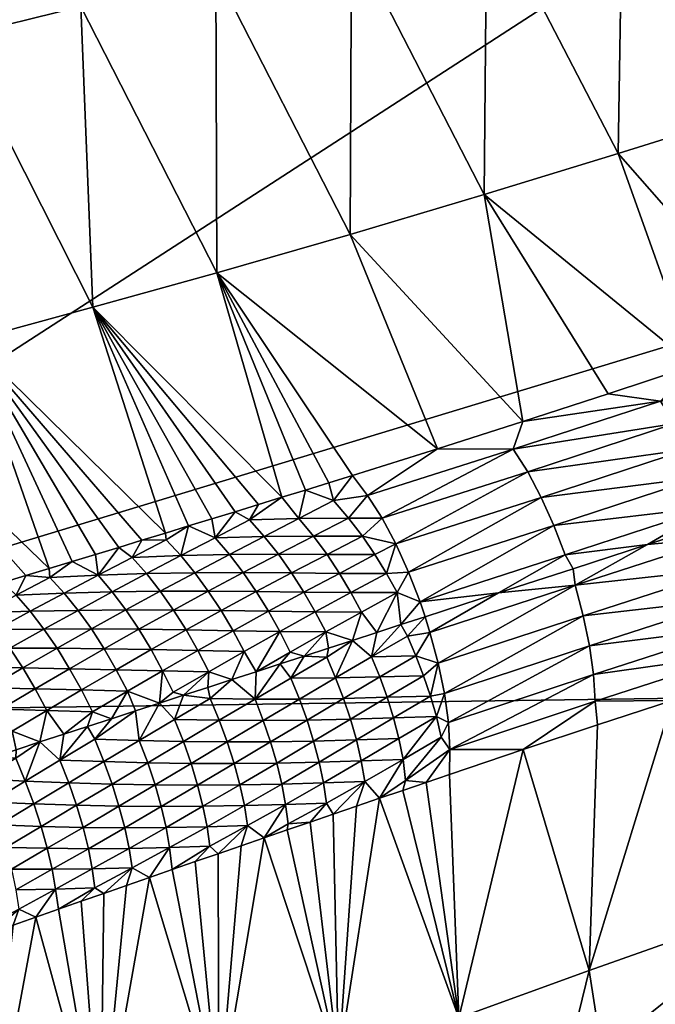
# Model space of a CAD drawing. Header units: millimetres. Extents: x -43.1 to 56.1, y -47.6 to 51.6.
# Tile 517 of 656: x -20.2 to -18.4, y -7.4 to -4.6. Entities that reach past the tile are written whole.
import ezdxf

# ---------------------------------------------------------------- set-up
doc = ezdxf.new("R2010")
doc.units = ezdxf.units.MM
doc.header["$MEASUREMENT"] = 0
doc.layers.add('Default', color=7, linetype='Continuous', true_color=0x000000)

msp = doc.modelspace()

# ---------------------------------------------------------------- meshes
at = {"layer": 'Default'}
mesh = msp.add_polyface(dxfattribs=at)
corners = [(-15.1858, -11.0034, 17.8767), (-19.5706, -11.9418, 18.8267), (-15.7969, -9.9247, 17.8767), (-16.3543, -8.8173, 17.8767), (-20.8099, -9.3213, 18.8267), (-16.8567, -7.6839, 17.8767), (-24.7576, -10.9565, 19.8728), (-17.6918, -5.35, 17.8767), (-15.1586, -5.7599, 17.1977), (-17.3029, -6.5272, 17.8767), (-14.7526, -6.8124, 17.1977), (-21.7864, -6.5921, 18.8267), (-25.8754, -7.8324, 19.8728), (-18.2941, -2.9455, 17.8767), (-16.0605, -2.5012, 17.1977), (-15.8133, -3.6017, 17.1977), (-18.0225, -4.1551, 17.8767), (-15.5125, -4.6889, 17.1977), (-22.4908, -3.7802, 18.8267), (-26.6816, -4.6138, 19.8728), (-18.6579, -0.4935, 17.8767), (-16.3914, -0.2702, 17.1977), (-16.2533, -1.3898, 17.1977), (-18.506, -1.7239, 17.8767), (-22.9162, -0.9129, 18.8267), (-27.1685, -1.3317, 19.8728), (-18.7795, 1.9824, 17.8767), (-16.502, 1.9824, 17.1977), (-16.4744, 0.8547, 17.1977), (-18.7491, 0.7429, 17.8767), (-23.0584, 1.9824, 18.8267), (-18.6579, 4.4582, 17.8767), (-16.3914, 4.2349, 17.1977), (-16.4744, 3.11, 17.1977), (-18.7491, 3.2218, 17.8767), (-22.9162, 4.8776, 18.8267)]
mesh.append_faces([[corners[k] for k in face] for face in [(0, 1, 2, 2), (3, 4, 5, 5), (1, 3, 2, 2), (4, 3, 1, 1), (6, 4, 1, 1), (7, 8, 9, 9), (9, 10, 5, 5), (9, 11, 7, 7), (4, 9, 5, 5), (11, 9, 4, 4), (12, 11, 4, 4), (13, 14, 15, 15), (13, 15, 16, 16), (16, 17, 7, 7), (16, 18, 13, 13), (11, 16, 7, 7), (18, 16, 11, 11), (19, 18, 11, 11), (20, 21, 22, 22), (20, 22, 23, 23), (23, 22, 14, 14), (23, 14, 13, 13), (23, 24, 20, 20), (18, 23, 13, 13), (24, 23, 18, 18), (25, 24, 18, 18), (26, 27, 28, 28), (26, 28, 29, 29), (29, 28, 21, 21), (29, 21, 20, 20), (29, 30, 26, 26), (24, 29, 20, 20), (30, 29, 24, 24), (31, 32, 33, 33), (31, 33, 34, 34), (34, 33, 27, 27), (34, 27, 26, 26), (30, 34, 26, 26), (35, 34, 30, 30)]])
mesh = msp.add_polyface(dxfattribs=at)
corners = [(-20.3683, -4.6948, 23.5597), (-20.717, -4.779, 23.7537), (-20.331, -5.5437, 24.0852), (-20.0193, -4.609, 23.3735), (-19.9859, -5.4494, 23.8867), (-19.6399, -5.3533, 23.696), (-19.6424, -4.5135, 23.18), (-19.2667, -5.2463, 23.4988), (-19.263, -4.4139, 22.9937), (-18.8918, -5.1346, 23.3096), (-18.8848, -4.312, 22.8174), (-18.5174, -5.02, 23.1303), (-20.4155, -3.5083, 23.1114), (-20.7675, -3.5796, 23.2938), (-20.0344, -3.4295, 22.921), (-19.6501, -3.3482, 22.7371), (-19.2675, -3.2659, 22.5633), (-18.8819, -3.1819, 22.3985), (-18.504, -4.2079, 22.6503), (-20.2941, -2.2588, 22.8362), (-20.6785, -2.3196, 23.0256), (-19.9062, -2.1973, 22.6532), (-19.5198, -2.1361, 22.4802), (-19.1302, -2.0744, 22.3162), (-18.7399, -2.0126, 22.1635), (-18.4958, -3.0973, 22.245), (-20.4089, -1.0648, 22.921), (-20.0184, -1.0234, 22.7372), (-19.629, -0.9835, 22.5634), (-19.2364, -0.9442, 22.3986), (-18.8429, -0.9053, 22.245), (-18.4465, -0.8673, 22.1027)]
mesh.append_faces([[corners[k] for k in face] for face in [(0, 1, 2, 2), (3, 0, 4, 4), (3, 4, 5, 5), (6, 3, 5, 5), (6, 5, 7, 7), (8, 6, 7, 7), (8, 7, 9, 9), (10, 8, 9, 9), (10, 9, 11, 11), (12, 13, 0, 0), (12, 0, 3, 3), (14, 12, 3, 3), (14, 3, 6, 6), (15, 14, 6, 6), (15, 6, 8, 8), (16, 15, 8, 8), (16, 8, 10, 10), (17, 16, 10, 10), (17, 10, 18, 18), (19, 20, 12, 12), (19, 12, 14, 14), (21, 19, 14, 14), (21, 14, 15, 15), (22, 21, 15, 15), (22, 15, 16, 16), (23, 22, 16, 16), (23, 16, 17, 17), (24, 23, 17, 17), (24, 17, 25, 25), (26, 20, 19, 19), (27, 26, 19, 19), (27, 19, 21, 21), (28, 27, 21, 21), (28, 21, 22, 22), (29, 28, 22, 22), (29, 22, 23, 23), (30, 29, 23, 23), (30, 23, 24, 24), (31, 30, 24, 24)]])
mesh = msp.add_polyface(dxfattribs=at)
corners = [(-18.504, -4.2079, 22.6503), (-18.8848, -4.312, 22.8174), (-18.5174, -5.02, 23.1303), (-18.1404, -4.903, 22.9602), (-18.1227, -4.1027, 22.494), (-17.7631, -4.7848, 22.8007), (-17.7391, -3.9948, 22.3487), (-17.3838, -4.6634, 22.6515), (-17.3537, -3.8823, 22.2151), (-17.0037, -4.5364, 22.5134), (-16.86, -5.1186, 22.9394), (-16.6194, -5.0282, 22.8479), (-16.86, -5.1186, 22.9394), (-17.1014, -5.2052, 23.0347), (-17.3429, -5.2892, 23.1338), (-17.1014, -5.2052, 23.0347), (-17.5844, -5.3714, 23.2368), (-17.3429, -5.2892, 23.1338), (-17.8255, -5.4525, 23.3438), (-17.5844, -5.3714, 23.2368), (-16.1423, -4.8334, 22.6765), (-15.9068, -4.7274, 22.5966), (-16.2488, -4.2578, 22.2738), (-16.6258, -4.402, 22.3875), (-16.3799, -4.9334, 22.7603), (-16.1423, -4.8334, 22.6765), (-16.3799, -4.9334, 22.7603), (-18.066, -5.5331, 23.4547), (-16.6746, -5.2065, 22.9996), (-16.7137, -5.1395, 22.9521), (-17.1536, -5.2953, 23.1239), (-16.2487, -5.0494, 22.8462), (-16.2884, -4.9774, 22.7974), (-16.2099, -5.1316, 22.8831), (-16.6366, -5.2837, 23.0353), (-16.173, -5.221, 22.9072), (-17.1014, -5.2052, 23.0347), (-17.3429, -5.2892, 23.1338), (-16.86, -5.1186, 22.9394), (-16.3799, -4.9334, 22.7603), (-16.6194, -5.0282, 22.8479), (-15.8122, -4.907, 22.7168), (-15.8577, -4.8151, 22.6646), (-15.8898, -4.757, 22.6207), (-16.1423, -4.8334, 22.6765), (-15.7718, -5.0002, 22.7508)]
mesh.append_faces([[corners[k] for k in face] for face in [(0, 1, 2, 2), (0, 2, 3, 3), (4, 0, 3, 3), (4, 3, 5, 5), (6, 4, 5, 5), (6, 5, 7, 7), (8, 6, 7, 7), (8, 7, 9, 9), (10, 11, 9, 9), (12, 7, 13, 13), (14, 15, 5, 5), (5, 16, 17, 17), (18, 19, 3, 3), (20, 21, 22, 22), (23, 24, 25, 25), (9, 11, 26, 26), (3, 2, 27, 27), (7, 5, 15, 15), (5, 3, 19, 19), (23, 9, 26, 26), (22, 23, 25, 25), (9, 7, 12, 12), (28, 29, 30, 30), (31, 32, 29, 29), (31, 29, 28, 28), (33, 31, 28, 28), (33, 28, 34, 34), (35, 33, 34, 34), (36, 37, 30, 30), (29, 38, 36, 36), (29, 36, 30, 30), (32, 39, 40, 40), (29, 40, 38, 38), (32, 40, 29, 29), (33, 41, 31, 31), (31, 42, 32, 32), (32, 43, 44, 44), (32, 44, 39, 39), (35, 45, 33, 33)]])
mesh = msp.add_polyface(dxfattribs=at)
corners = [(-20.717, -4.779, 23.7537), (-20.6738, -5.6354, 24.2916), (-20.331, -5.5437, 24.0852), (-20.3683, -4.6948, 23.5597), (-19.9859, -5.4494, 23.8867), (-20.4313, -6.2771, 24.783), (-20.3668, -6.2579, 24.7406), (-20.3021, -6.2386, 24.6985), (-20.2376, -6.2193, 24.657), (-20.1731, -6.1999, 24.6158), (-20.1086, -6.1804, 24.5748), (-20.1086, -6.1804, 24.5748), (-20.0438, -6.1607, 24.5341), (-19.9788, -6.141, 24.4937), (-19.8487, -6.1012, 24.4137), (-19.7833, -6.0812, 24.3741), (-19.8487, -6.1012, 24.4137), (-19.9139, -6.1211, 24.4536), (-19.9139, -6.1211, 24.4536), (-20.0662, -6.249, 24.6244), (-20.1064, -6.2056, 24.5999), (-20.2007, -6.2544, 24.6793), (-20.1611, -6.2996, 24.7017), (-19.9712, -6.199, 24.5472), (-19.9319, -6.2454, 24.5694), (-20.0275, -6.2971, 24.6445), (-19.894, -6.2961, 24.5872), (-19.8361, -6.1945, 24.4945), (-19.8762, -6.1495, 24.47), (-19.7975, -6.2437, 24.5145), (-20.4286, -6.31, 24.8157), (-20.3668, -6.2579, 24.7406), (-20.4313, -6.2771, 24.783), (-20.3351, -6.2618, 24.7342), (-20.2376, -6.2193, 24.657), (-20.3021, -6.2386, 24.6985), (-20.2949, -6.3038, 24.7588), (-20.1731, -6.1999, 24.6158), (-20.1086, -6.1804, 24.5748), (-20.0438, -6.1607, 24.5341), (-19.9139, -6.1211, 24.4536), (-19.8487, -6.1012, 24.4137), (-19.9788, -6.141, 24.4937)]
mesh.append_faces([[corners[k] for k in face] for face in [(0, 1, 2, 2), (3, 2, 4, 4), (1, 5, 6, 6), (6, 7, 1, 1), (7, 8, 1, 1), (9, 1, 8, 8), (10, 1, 9, 9), (2, 11, 12, 12), (13, 2, 12, 12), (2, 14, 15, 15), (16, 2, 17, 17), (13, 18, 2, 2), (1, 10, 2, 2), (2, 15, 4, 4), (19, 20, 21, 21), (19, 21, 22, 22), (23, 20, 19, 19), (24, 23, 19, 19), (24, 19, 25, 25), (26, 24, 25, 25), (27, 28, 23, 23), (27, 23, 24, 24), (29, 27, 24, 24), (29, 24, 26, 26), (30, 31, 32, 32), (33, 31, 30, 30), (34, 35, 36, 36), (36, 35, 33, 33), (33, 35, 31, 31), (37, 34, 21, 21), (21, 34, 36, 36), (21, 20, 37, 37), (37, 20, 38, 38), (39, 38, 20, 20), (23, 39, 20, 20), (23, 28, 40, 40), (41, 40, 28, 28), (42, 23, 40, 40), (23, 42, 39, 39)]])
mesh = msp.add_polyface(dxfattribs=at)
corners = [(-18.1404, -4.903, 22.9602), (-18.066, -5.5331, 23.4547), (-17.8255, -5.4525, 23.3438), (-18.066, -5.5331, 23.4547), (-18.5174, -5.02, 23.1303), (-18.3057, -5.613, 23.5695), (-18.5449, -5.6919, 23.6884), (-18.3057, -5.613, 23.5695), (-18.8918, -5.1346, 23.3096), (-18.7837, -5.7696, 23.8114), (-18.5449, -5.6919, 23.6884), (-18.3587, -5.7748, 23.7227), (-18.3986, -5.7126, 23.6819), (-18.8106, -5.847, 23.8916), (-18.7703, -5.9096, 23.9303), (-18.3206, -5.8465, 23.7534), (-18.7322, -5.9812, 23.9593), (-18.2855, -5.9252, 23.7734), (-18.6972, -6.0597, 23.9782), (-18.254, -6.0081, 23.7831), (-17.943, -5.6371, 23.5257), (-17.9827, -5.5746, 23.4831), (-17.9051, -5.7094, 23.5578), (-17.8699, -5.7888, 23.5787), (-17.8382, -5.8726, 23.5889), (-17.5234, -5.4973, 23.3394), (-17.4855, -5.5705, 23.3728), (-17.4504, -5.6509, 23.3945), (-18.7837, -5.7696, 23.8114), (-18.5449, -5.6919, 23.6884), (-19.1388, -6.1114, 24.1777), (-18.066, -5.5331, 23.4547), (-18.3057, -5.613, 23.5695), (-17.8255, -5.4525, 23.3438), (-18.4352, -6.113, 23.8797), (-18.2259, -6.045, 23.7776), (-18.0175, -5.9773, 23.679), (-17.808, -5.9092, 23.583), (-18.0175, -5.9773, 23.679), (-17.5975, -5.8408, 23.4895), (-17.7866, -6.0451, 23.5787), (-17.8101, -5.9586, 23.5889), (-18.226, -6.0932, 23.783), (-18.0175, -5.9773, 23.679), (-17.808, -5.9092, 23.583), (-18.2259, -6.045, 23.7776)]
mesh.append_faces([[corners[k] for k in face] for face in [(0, 1, 2, 2), (3, 4, 5, 5), (6, 7, 8, 8), (8, 9, 10, 10), (4, 8, 7, 7), (11, 12, 13, 13), (11, 13, 14, 14), (15, 11, 14, 14), (15, 14, 16, 16), (17, 15, 16, 16), (17, 16, 18, 18), (19, 17, 18, 18), (20, 21, 12, 12), (20, 12, 11, 11), (22, 20, 11, 11), (22, 11, 15, 15), (23, 22, 15, 15), (23, 15, 17, 17), (24, 23, 17, 17), (24, 17, 19, 19), (25, 21, 20, 20), (26, 20, 22, 22), (27, 22, 23, 23), (28, 13, 12, 12), (28, 12, 29, 29), (14, 30, 16, 16), (21, 31, 32, 32), (21, 33, 31, 31), (21, 32, 12, 12), (29, 12, 32, 32), (34, 35, 19, 19), (19, 35, 36, 36), (24, 19, 36, 36), (37, 24, 38, 38), (39, 24, 37, 37), (40, 41, 42, 42), (42, 41, 43, 43), (41, 44, 43, 43), (45, 42, 43, 43)]])
mesh = msp.add_polyface(dxfattribs=at)
corners = [(-19.2602, -5.9201, 24.0697), (-19.0223, -5.8456, 23.9385), (-19.6399, -5.3533, 23.696), (-19.3261, -5.9405, 24.1068), (-19.2602, -5.9201, 24.0697), (-19.3918, -5.9608, 24.1442), (-19.4575, -5.981, 24.1818), (-19.2667, -5.2463, 23.4988), (-18.8918, -5.1346, 23.3096), (-18.7837, -5.7696, 23.8114), (-19.0223, -5.8456, 23.9385), (-18.7837, -5.7696, 23.8114), (-19.3691, -6.0894, 24.2509), (-19.41, -6.04, 24.2255), (-19.5069, -6.0904, 24.2976), (-19.4673, -6.1402, 24.3202), (-19.3312, -6.141, 24.2697), (-19.4302, -6.1925, 24.337), (-19.2966, -6.1938, 24.2824), (-19.271, -6.039, 24.1812), (-19.3135, -5.9898, 24.1524), (-19.2325, -6.0897, 24.2023), (-19.1974, -6.1414, 24.2165), (-19.1652, -6.194, 24.2252), (-19.4575, -5.981, 24.1818), (-19.3918, -5.9608, 24.1442), (-19.2602, -5.9201, 24.0697), (-19.3261, -5.9405, 24.1068), (-19.2184, -5.9758, 24.1126), (-19.2184, -5.9758, 24.1126), (-19.1775, -6.0391, 24.1497), (-19.1388, -6.1114, 24.1777), (-19.1354, -6.2472, 24.2291), (-19.1032, -6.1905, 24.1959), (-19.2184, -5.9758, 24.1126), (-19.0223, -5.8456, 23.9385), (-19.2602, -5.9201, 24.0697), (-18.8106, -5.847, 23.8916), (-18.7837, -5.7696, 23.8114), (-19.1775, -6.0391, 24.1497), (-18.7703, -5.9096, 23.9303), (-19.1388, -6.1114, 24.1777), (-19.1032, -6.1905, 24.1959), (-18.7322, -5.9812, 23.9593), (-18.6972, -6.0597, 23.9782), (-19.0713, -6.2737, 24.2048)]
mesh.append_faces([[corners[k] for k in face] for face in [(0, 1, 2, 2), (2, 3, 4, 4), (5, 2, 6, 6), (7, 2, 1, 1), (8, 7, 9, 9), (7, 10, 11, 11), (12, 13, 14, 14), (12, 14, 15, 15), (16, 12, 15, 15), (16, 15, 17, 17), (18, 16, 17, 17), (19, 20, 13, 13), (19, 13, 12, 12), (21, 19, 12, 12), (21, 12, 16, 16), (22, 21, 16, 16), (22, 16, 18, 18), (23, 22, 18, 18), (24, 13, 25, 25), (26, 27, 20, 20), (25, 13, 20, 20), (20, 28, 26, 26), (19, 29, 20, 20), (30, 19, 21, 21), (22, 31, 21, 21), (30, 21, 31, 31), (30, 29, 19, 19), (25, 20, 27, 27), (31, 22, 23, 23), (23, 32, 33, 33), (33, 31, 23, 23), (34, 35, 36, 36), (37, 38, 35, 35), (39, 40, 37, 37), (39, 37, 34, 34), (40, 39, 41, 41), (37, 35, 34, 34), (42, 43, 41, 41), (44, 42, 45, 45)]])
mesh = msp.add_polyface(dxfattribs=at)
corners = [(-19.9859, -5.4494, 23.8867), (-19.7184, -6.0613, 24.3351), (-19.6534, -6.0413, 24.2963), (-19.5882, -6.0213, 24.2579), (-19.5229, -6.0012, 24.2197), (-19.5882, -6.0213, 24.2579), (-19.3918, -5.9608, 24.1442), (-19.3261, -5.9405, 24.1068), (-19.6399, -5.3533, 23.696), (-19.4575, -5.981, 24.1818), (-19.7184, -6.0613, 24.3351), (-19.7833, -6.0812, 24.3741), (-19.7607, -6.2964, 24.5298), (-19.7975, -6.2437, 24.5145), (-19.894, -6.2961, 24.5872), (-19.7402, -6.1441, 24.4197), (-19.7811, -6.1002, 24.3928), (-19.8762, -6.1495, 24.47), (-19.8361, -6.1945, 24.4945), (-19.7009, -6.1921, 24.442), (-19.6633, -6.2436, 24.4595), (-19.6275, -6.2978, 24.4723), (-19.6039, -6.141, 24.3697), (-19.6443, -6.094, 24.3448), (-19.5655, -6.1915, 24.3897), (-19.5291, -6.2447, 24.4045), (-19.5069, -6.0904, 24.2976), (-19.5485, -6.0442, 24.2697), (-19.4673, -6.1402, 24.3202), (-19.4302, -6.1925, 24.337), (-19.41, -6.04, 24.2255), (-19.8487, -6.1012, 24.4137), (-19.7833, -6.0812, 24.3741), (-19.7184, -6.0613, 24.3351), (-19.6534, -6.0413, 24.2963), (-19.4575, -5.981, 24.1818), (-19.5229, -6.0012, 24.2197), (-19.5882, -6.0213, 24.2579)]
mesh.append_faces([[corners[k] for k in face] for face in [(0, 1, 2, 2), (0, 3, 4, 4), (5, 0, 2, 2), (6, 7, 8, 8), (9, 0, 4, 4), (10, 0, 11, 11), (0, 9, 8, 8), (12, 13, 14, 14), (15, 16, 17, 17), (15, 17, 18, 18), (19, 15, 18, 18), (19, 18, 13, 13), (20, 19, 13, 13), (20, 13, 12, 12), (21, 20, 12, 12), (22, 23, 15, 15), (22, 15, 19, 19), (24, 22, 19, 19), (24, 19, 20, 20), (25, 24, 20, 20), (25, 20, 21, 21), (26, 27, 23, 23), (26, 23, 22, 22), (28, 26, 22, 22), (28, 22, 24, 24), (29, 28, 24, 24), (29, 24, 25, 25), (30, 27, 26, 26), (17, 16, 31, 31), (32, 31, 16, 16), (16, 33, 32, 32), (33, 16, 15, 15), (34, 33, 23, 23), (35, 36, 27, 27), (27, 36, 37, 37), (23, 37, 34, 34), (33, 15, 23, 23), (30, 35, 27, 27), (27, 37, 23, 23)]])
mesh = msp.add_polyface(dxfattribs=at)
corners = [(-18.254, -6.0081, 23.7831), (-18.6972, -6.0597, 23.9782), (-18.6657, -6.1422, 23.9874), (-19.1032, -6.1905, 24.1959), (-18.7322, -5.9812, 23.9593), (-19.0713, -6.2737, 24.2048), (-18.4352, -6.113, 23.8797), (-18.6435, -6.1807, 23.9843), (-18.8515, -6.2483, 24.0928), (-18.4352, -6.113, 23.8797), (-18.2028, -6.179, 23.7732), (-18.226, -6.0932, 23.783), (-18.6377, -6.2268, 23.9872), (-18.6147, -6.3122, 23.978), (-18.185, -6.2633, 23.7533), (-18.5971, -6.3962, 23.9592), (-18.1736, -6.3436, 23.7227), (-18.5859, -6.4766, 23.9302), (-18.1695, -6.4174, 23.682), (-18.5818, -6.5508, 23.8916), (-17.7866, -6.0451, 23.5787), (-17.7684, -6.13, 23.5578), (-17.7566, -6.2107, 23.5258), (-17.752, -6.2845, 23.4831), (-18.6435, -6.1807, 23.9843), (-18.8515, -6.2483, 24.0928), (-18.4352, -6.113, 23.8797), (-19.0204, -6.4451, 24.1959), (-19.0436, -6.3591, 24.2048), (-19.0029, -6.5298, 24.1777), (-18.2259, -6.045, 23.7776), (-18.9916, -6.6109, 24.1498), (-18.9876, -6.6861, 24.1127), (-18.5749, -6.6172, 23.8431), (-18.7826, -6.6862, 23.955), (-18.3665, -6.5491, 23.7345), (-18.1565, -6.4815, 23.6287), (-17.9463, -6.4146, 23.5263), (-17.9463, -6.4146, 23.5263), (-17.7349, -6.3477, 23.4267)]
mesh.append_faces([[corners[k] for k in face] for face in [(0, 1, 2, 2), (3, 1, 4, 4), (1, 5, 2, 2), (0, 2, 6, 6), (7, 2, 8, 8), (7, 9, 2, 2), (10, 11, 12, 12), (10, 12, 13, 13), (14, 10, 13, 13), (14, 13, 15, 15), (16, 14, 15, 15), (16, 15, 17, 17), (18, 16, 17, 17), (18, 17, 19, 19), (20, 11, 10, 10), (21, 20, 10, 10), (21, 10, 14, 14), (22, 21, 14, 14), (22, 14, 16, 16), (23, 22, 16, 16), (23, 16, 18, 18), (12, 24, 25, 25), (26, 24, 12, 12), (27, 13, 12, 12), (25, 28, 12, 12), (12, 11, 26, 26), (29, 15, 13, 13), (11, 30, 26, 26), (31, 17, 15, 15), (32, 19, 17, 17), (33, 19, 34, 34), (32, 34, 19, 19), (19, 33, 35, 35), (36, 18, 35, 35), (19, 35, 18, 18), (18, 36, 37, 37), (18, 37, 23, 23), (23, 38, 39, 39)]])
mesh = msp.add_polyface(dxfattribs=at)
corners = [(-19.3958, -6.2465, 24.3483), (-19.4302, -6.1925, 24.337), (-19.5291, -6.2447, 24.4045), (-19.495, -6.2998, 24.4142), (-19.3641, -6.3015, 24.3543), (-19.4636, -6.3563, 24.4188), (-19.3348, -6.3573, 24.3557), (-19.4345, -6.4136, 24.4187), (-19.2966, -6.1938, 24.2824), (-19.2646, -6.2475, 24.2898), (-19.2352, -6.3019, 24.2924), (-19.1652, -6.194, 24.2252), (-19.1354, -6.2472, 24.2291), (-19.3272, -6.4028, 24.361), (-19.3948, -6.4248, 24.4002), (-19.2598, -6.3809, 24.322), (-19.0713, -6.2737, 24.2048), (-19.1032, -6.1905, 24.1959), (-19.1924, -6.359, 24.2831), (-19.2598, -6.3809, 24.322), (-19.0573, -6.3152, 24.2059), (-19.0713, -6.2737, 24.2048), (-19.1249, -6.3371, 24.2444), (-18.8515, -6.2483, 24.0928), (-19.0713, -6.2737, 24.2048), (-19.0573, -6.3152, 24.2059), (-18.6657, -6.1422, 23.9874), (-19.0827, -6.4246, 24.2309), (-19.1064, -6.3695, 24.2394), (-19.2068, -6.4269, 24.2997), (-19.3272, -6.4028, 24.361), (-19.3948, -6.4248, 24.4002), (-19.3322, -6.4282, 24.3676), (-19.2598, -6.3809, 24.322), (-19.1924, -6.359, 24.2831), (-19.1249, -6.3371, 24.2444), (-19.0573, -6.3152, 24.2059), (-19.1249, -6.3371, 24.2444), (-19.0436, -6.3591, 24.2048), (-19.0204, -6.4451, 24.1959), (-19.3075, -6.4855, 24.3597), (-19.0436, -6.3591, 24.2048), (-18.8515, -6.2483, 24.0928), (-19.0573, -6.3152, 24.2059), (-19.0204, -6.4451, 24.1959), (-18.6377, -6.2268, 23.9872)]
mesh.append_faces([[corners[k] for k in face] for face in [(0, 1, 2, 2), (0, 2, 3, 3), (4, 0, 3, 3), (4, 3, 5, 5), (6, 4, 5, 5), (6, 5, 7, 7), (8, 1, 0, 0), (9, 8, 0, 0), (9, 0, 4, 4), (10, 9, 4, 4), (10, 4, 6, 6), (11, 8, 9, 9), (12, 11, 9, 9), (12, 9, 10, 10), (13, 6, 14, 14), (15, 6, 13, 13), (7, 14, 6, 6), (16, 17, 12, 12), (18, 12, 10, 10), (18, 10, 19, 19), (20, 21, 22, 22), (12, 18, 22, 22), (12, 22, 21, 21), (6, 15, 10, 10), (23, 24, 25, 25), (26, 24, 23, 23), (27, 28, 29, 29), (30, 31, 32, 32), (30, 32, 33, 33), (34, 29, 35, 35), (34, 33, 29, 29), (36, 37, 28, 28), (38, 28, 27, 27), (27, 39, 38, 38), (38, 36, 28, 28), (40, 29, 33, 33), (29, 28, 37, 37), (41, 42, 43, 43), (44, 45, 41, 41)]])
mesh = msp.add_polyface(dxfattribs=at)
corners = [(-19.2994, -7.5622, 23.8868), (-19.6338, -7.6888, 24.0852), (-19.4968, -8.5341, 23.7538), (-18.9629, -7.4365, 23.6961), (-19.1652, -8.3972, 23.5598), (-18.5981, -7.3037, 23.4989), (-18.8325, -8.2616, 23.3736), (-18.4712, -8.1172, 23.1801), (-18.2292, -7.1737, 23.3097), (-18.1059, -7.9748, 22.9939), (-17.8588, -7.0463, 23.1304), (-17.74, -7.8349, 22.8176), (-17.4852, -6.9195, 22.9603), (-17.3708, -7.6953, 22.6504), (-19.965, -7.8161, 24.2916), (-19.8279, -7.0438, 24.5749), (-19.1843, -6.8224, 24.1819), (-18.7826, -6.6862, 23.955), (-19.507, -6.9331, 24.3744), (-19.3783, -6.8889, 24.2966), (-19.4428, -6.911, 24.3353), (-19.7641, -7.0216, 24.5342), (-19.7001, -6.9995, 24.4939), (-19.5716, -6.9552, 24.4139), (-19.6359, -6.9774, 24.4538), (-19.054, -6.778, 24.1068), (-18.9887, -6.7558, 24.0697), (-18.5749, -6.6172, 23.8431), (-19.2491, -6.8446, 24.2198), (-19.3138, -6.8668, 24.2581), (-19.1192, -6.8002, 24.1442), (-18.3665, -6.5491, 23.7345), (-17.7349, -6.3477, 23.4267), (-18.1565, -6.4815, 23.6287), (-17.9463, -6.4146, 23.5263), (-17.3104, -6.2145, 23.2368), (-17.5232, -6.2811, 23.3304), (-18.3665, -6.5491, 23.7345)]
mesh.append_faces([[corners[k] for k in face] for face in [(0, 1, 2, 2), (3, 0, 4, 4), (5, 3, 6, 6), (5, 6, 7, 7), (8, 5, 7, 7), (8, 7, 9, 9), (10, 8, 9, 9), (10, 9, 11, 11), (12, 10, 11, 11), (12, 11, 13, 13), (14, 1, 15, 15), (0, 3, 16, 16), (5, 17, 3, 3), (18, 1, 0, 0), (19, 20, 0, 0), (20, 18, 0, 0), (21, 1, 22, 22), (23, 24, 1, 1), (22, 1, 24, 24), (1, 18, 23, 23), (25, 3, 26, 26), (17, 5, 27, 27), (26, 3, 17, 17), (28, 29, 0, 0), (30, 16, 3, 3), (16, 28, 0, 0), (25, 30, 3, 3), (29, 19, 0, 0), (15, 1, 21, 21), (31, 27, 5, 5), (10, 12, 32, 32), (33, 8, 10, 10), (10, 32, 34, 34), (12, 35, 36, 36), (12, 36, 32, 32), (33, 10, 34, 34), (37, 8, 33, 33), (37, 5, 8, 8)]])
mesh = msp.add_polyface(dxfattribs=at)
corners = [(-20.0512, -6.4601, 24.7422), (-20.0861, -6.4032, 24.7331), (-20.1818, -6.4579, 24.8064), (-20.0181, -6.5196, 24.7469), (-20.1475, -6.5163, 24.8136), (-20.0275, -6.2971, 24.6445), (-20.0662, -6.249, 24.6244), (-20.1611, -6.2996, 24.7017), (-20.1229, -6.3494, 24.7196), (-19.9902, -6.3492, 24.6601), (-19.9546, -6.4047, 24.6712), (-19.921, -6.4629, 24.6778), (-19.894, -6.2961, 24.5872), (-19.8577, -6.3501, 24.6004), (-19.8234, -6.4069, 24.609), (-19.7912, -6.4658, 24.6131), (-19.8893, -6.523, 24.6799), (-19.7607, -6.2964, 24.5298), (-19.7256, -6.3519, 24.5405), (-19.6927, -6.4095, 24.5465), (-19.6622, -6.4686, 24.5478), (-19.7612, -6.5262, 24.6125), (-19.6275, -6.2978, 24.4723), (-19.594, -6.3541, 24.4802), (-19.5629, -6.4119, 24.4833), (-19.495, -6.2998, 24.4142), (-19.5291, -6.2447, 24.4045), (-19.4636, -6.3563, 24.4188), (-19.5973, -6.4906, 24.5185), (-19.5298, -6.4687, 24.479), (-19.6648, -6.5126, 24.5585), (-19.5326, -6.5449, 24.4901), (-19.5298, -6.4687, 24.479), (-19.5973, -6.4906, 24.5185), (-19.4623, -6.4468, 24.4395)]
mesh.append_faces([[corners[k] for k in face] for face in [(0, 1, 2, 2), (3, 0, 4, 4), (5, 6, 7, 7), (5, 7, 8, 8), (9, 5, 8, 8), (9, 8, 1, 1), (10, 9, 1, 1), (10, 1, 0, 0), (11, 10, 0, 0), (11, 0, 3, 3), (12, 5, 9, 9), (13, 12, 9, 9), (13, 9, 10, 10), (14, 13, 10, 10), (14, 10, 11, 11), (15, 14, 11, 11), (15, 11, 16, 16), (17, 12, 13, 13), (18, 17, 13, 13), (18, 13, 14, 14), (19, 18, 14, 14), (19, 14, 15, 15), (20, 19, 15, 15), (20, 15, 21, 21), (22, 17, 18, 18), (23, 22, 18, 18), (23, 18, 19, 19), (24, 23, 19, 19), (24, 19, 20, 20), (25, 26, 22, 22), (25, 22, 23, 23), (27, 25, 23, 23), (27, 23, 24, 24), (28, 24, 20, 20), (29, 27, 24, 24), (28, 29, 24, 24), (30, 28, 20, 20), (31, 32, 33, 33), (32, 31, 34, 34)]])
mesh = msp.add_polyface(dxfattribs=at)
corners = [(-20.5757, -6.4565, 24.9979), (-20.6149, -6.4083, 24.9793), (-20.7076, -6.4586, 25.0613), (-20.6686, -6.5089, 25.078), (-20.5379, -6.5094, 25.0122), (-20.4824, -6.4048, 24.918), (-20.5219, -6.3587, 24.8975), (-20.4441, -6.4558, 24.9342), (-20.4074, -6.5109, 24.9462), (-20.3887, -6.354, 24.8383), (-20.4286, -6.31, 24.8157), (-20.35, -6.403, 24.8566), (-20.3128, -6.4563, 24.8704), (-20.2773, -6.5133, 24.88), (-20.2949, -6.3038, 24.7588), (-20.3351, -6.2618, 24.7342), (-20.2557, -6.3509, 24.7791), (-20.2179, -6.4025, 24.7949), (-20.1818, -6.4579, 24.8064), (-20.1475, -6.5163, 24.8136), (-20.1611, -6.2996, 24.7017), (-20.2007, -6.2544, 24.6793), (-20.1229, -6.3494, 24.7196), (-20.0861, -6.4032, 24.7331), (-20.0512, -6.4601, 24.7422), (-20.6553, -6.3654, 24.9564), (-20.5601, -6.3151, 24.8684), (-20.6242, -6.3339, 24.9116), (-20.6883, -6.3525, 24.955), (-20.4958, -6.2962, 24.8256), (-20.4313, -6.2771, 24.783)]
mesh.append_faces([[corners[k] for k in face] for face in [(0, 1, 2, 2), (0, 2, 3, 3), (4, 0, 3, 3), (5, 6, 1, 1), (5, 1, 0, 0), (7, 5, 0, 0), (7, 0, 4, 4), (8, 7, 4, 4), (9, 10, 6, 6), (9, 6, 5, 5), (11, 9, 5, 5), (11, 5, 7, 7), (12, 11, 7, 7), (12, 7, 8, 8), (13, 12, 8, 8), (14, 15, 10, 10), (14, 10, 9, 9), (16, 14, 9, 9), (16, 9, 11, 11), (17, 16, 11, 11), (17, 11, 12, 12), (18, 17, 12, 12), (18, 12, 13, 13), (19, 18, 13, 13), (20, 21, 14, 14), (20, 14, 16, 16), (22, 20, 16, 16), (22, 16, 17, 17), (23, 22, 17, 17), (23, 17, 18, 18), (24, 18, 19, 19), (1, 6, 25, 25), (25, 6, 26, 26), (27, 25, 26, 26), (25, 27, 28, 28), (6, 10, 29, 29), (10, 30, 29, 29), (26, 6, 29, 29)]])
mesh = msp.add_polyface(dxfattribs=at)
corners = [(-19.1839, -6.4833, 24.2893), (-19.2068, -6.4269, 24.2997), (-19.3075, -6.4855, 24.3597), (-19.1631, -6.5402, 24.2745), (-19.2853, -6.5432, 24.3472), (-19.2658, -6.6012, 24.3299), (-19.1451, -6.5976, 24.2546), (-19.2491, -6.6594, 24.3073), (-19.1302, -6.6555, 24.2288), (-19.2358, -6.7177, 24.2788), (-19.1189, -6.7138, 24.1962), (-19.226, -6.7755, 24.2442), (-19.0827, -6.4246, 24.2309), (-19.0612, -6.4803, 24.2183), (-19.0419, -6.5366, 24.201), (-19.0254, -6.5937, 24.1781), (-19.1116, -6.7724, 24.1566), (-19.0125, -6.6518, 24.1484), (-19.0204, -6.4451, 24.1959), (-19.0029, -6.5298, 24.1777), (-18.9916, -6.6109, 24.1498), (-19.3138, -6.8668, 24.2581), (-19.2491, -6.8446, 24.2198), (-19.1843, -6.8224, 24.1819), (-18.9876, -6.6861, 24.1127), (-18.9916, -6.6109, 24.1498), (-19.1192, -6.8002, 24.1442), (-19.054, -6.778, 24.1068), (-18.9876, -6.6861, 24.1127), (-18.9887, -6.7558, 24.0697), (-19.0029, -6.5298, 24.1777), (-18.6147, -6.3122, 23.978), (-19.0204, -6.4451, 24.1959), (-18.9916, -6.6109, 24.1498), (-18.5971, -6.3962, 23.9592), (-18.9876, -6.6861, 24.1127), (-18.5859, -6.4766, 23.9302), (-18.7826, -6.6862, 23.955), (-18.9887, -6.7558, 24.0697)]
mesh.append_faces([[corners[k] for k in face] for face in [(0, 1, 2, 2), (3, 0, 4, 4), (3, 4, 5, 5), (6, 3, 5, 5), (6, 5, 7, 7), (8, 6, 7, 7), (8, 7, 9, 9), (10, 8, 9, 9), (10, 9, 11, 11), (12, 1, 0, 0), (13, 12, 0, 0), (13, 0, 3, 3), (14, 13, 3, 3), (14, 3, 6, 6), (15, 14, 6, 6), (15, 6, 8, 8), (16, 17, 10, 10), (13, 18, 12, 12), (15, 19, 14, 14), (18, 13, 14, 14), (20, 19, 15, 15), (14, 19, 18, 18), (15, 8, 10, 10), (15, 10, 17, 17), (21, 22, 11, 11), (10, 11, 23, 23), (24, 25, 17, 17), (17, 16, 24, 24), (16, 23, 26, 26), (16, 27, 28, 28), (29, 28, 27, 27), (26, 27, 16, 16), (16, 10, 23, 23), (22, 23, 11, 11), (17, 25, 15, 15), (30, 31, 32, 32), (33, 34, 30, 30), (35, 36, 33, 33), (37, 35, 38, 38)]])
mesh = msp.add_polyface(dxfattribs=at)
corners = [(-19.4345, -6.4136, 24.4187), (-19.4636, -6.3563, 24.4188), (-19.5298, -6.4687, 24.479), (-19.4623, -6.4468, 24.4395), (-19.3948, -6.4248, 24.4002), (-19.4084, -6.5449, 24.4192), (-19.4324, -6.4862, 24.429), (-19.5326, -6.5449, 24.4901), (-19.5095, -6.6049, 24.4783), (-19.3871, -6.6038, 24.4045), (-19.4891, -6.6647, 24.4616), (-19.3687, -6.6627, 24.3848), (-19.4719, -6.7241, 24.4398), (-19.3534, -6.7213, 24.3598), (-19.4579, -6.7826, 24.4129), (-19.3416, -6.7792, 24.3294), (-19.4474, -6.8395, 24.381), (-19.3332, -6.8356, 24.2937), (-19.4404, -6.8941, 24.3446), (-19.3075, -6.4855, 24.3597), (-19.3322, -6.4282, 24.3676), (-19.2853, -6.5432, 24.3472), (-19.2658, -6.6012, 24.3299), (-19.2491, -6.6594, 24.3073), (-19.2358, -6.7177, 24.2788), (-19.226, -6.7755, 24.2442), (-19.1839, -6.4833, 24.2893), (-19.4623, -6.4468, 24.4395), (-19.3948, -6.4248, 24.4002), (-19.2598, -6.3809, 24.322), (-19.5533, -6.8983, 24.4337), (-19.507, -6.9331, 24.3744), (-19.3783, -6.8889, 24.2966), (-19.4428, -6.911, 24.3353), (-19.3138, -6.8668, 24.2581)]
mesh.append_faces([[corners[k] for k in face] for face in [(0, 1, 2, 2), (3, 0, 2, 2), (0, 3, 4, 4), (5, 6, 7, 7), (5, 7, 8, 8), (9, 5, 8, 8), (9, 8, 10, 10), (11, 9, 10, 10), (11, 10, 12, 12), (13, 11, 12, 12), (13, 12, 14, 14), (15, 13, 14, 14), (15, 14, 16, 16), (17, 15, 16, 16), (17, 16, 18, 18), (19, 20, 6, 6), (19, 6, 5, 5), (21, 19, 5, 5), (21, 5, 9, 9), (22, 21, 9, 9), (22, 9, 11, 11), (23, 22, 11, 11), (23, 11, 13, 13), (24, 23, 13, 13), (24, 13, 15, 15), (25, 24, 15, 15), (25, 15, 17, 17), (26, 19, 21, 21), (27, 6, 28, 28), (28, 6, 20, 20), (29, 20, 19, 19), (30, 31, 16, 16), (32, 17, 18, 18), (31, 18, 16, 16), (18, 31, 33, 33), (17, 32, 34, 34), (32, 18, 33, 33), (25, 17, 34, 34)]])
mesh = msp.add_polyface(dxfattribs=at)
corners = [(-20.1152, -6.577, 24.8163), (-19.9874, -6.5809, 24.7471), (-20.0181, -6.5196, 24.7469), (-19.8893, -6.523, 24.6799), (-19.921, -6.4629, 24.6778), (-20.1341, -6.665, 24.8479), (-20.0676, -6.6434, 24.8053), (-19.9339, -6.6, 24.7214), (-20.0008, -6.6217, 24.7632), (-19.8668, -6.5781, 24.68), (-19.7996, -6.5563, 24.6392), (-19.7912, -6.4658, 24.6131), (-19.7996, -6.5563, 24.6392), (-19.7612, -6.5262, 24.6125), (-20.0135, -6.9038, 24.7756), (-20.0318, -6.8421, 24.7957), (-20.1309, -6.9011, 24.8579), (-19.9551, -6.72, 24.7479), (-19.9806, -6.6569, 24.7573), (-20.0781, -6.7156, 24.8223), (-20.0534, -6.7791, 24.8112), (-19.9324, -6.7828, 24.734), (-19.913, -6.8447, 24.7154), (-19.897, -6.9048, 24.6922), (-19.8564, -6.6608, 24.685), (-19.8328, -6.7233, 24.6726), (-19.8123, -6.7851, 24.6556), (-19.7952, -6.8456, 24.6338), (-19.7814, -6.9041, 24.6074), (-19.733, -6.6637, 24.6117), (-19.7574, -6.6019, 24.6222), (-19.7115, -6.7252, 24.5963), (-20.0008, -6.6217, 24.7632), (-20.0676, -6.6434, 24.8053), (-19.8668, -6.5781, 24.68), (-19.9339, -6.6, 24.7214), (-20.0008, -6.6217, 24.7632), (-19.8668, -6.5781, 24.68), (-19.7996, -6.5563, 24.6392)]
mesh.append_faces([[corners[k] for k in face] for face in [(0, 1, 2, 2), (3, 4, 2, 2), (3, 2, 1, 1), (0, 5, 6, 6), (7, 3, 1, 1), (1, 0, 6, 6), (8, 1, 6, 6), (7, 9, 3, 3), (1, 8, 7, 7), (10, 3, 9, 9), (10, 11, 3, 3), (12, 13, 11, 11), (14, 15, 16, 16), (17, 18, 19, 19), (17, 19, 20, 20), (21, 17, 20, 20), (21, 20, 15, 15), (22, 21, 15, 15), (22, 15, 14, 14), (23, 22, 14, 14), (24, 18, 17, 17), (25, 24, 17, 17), (25, 17, 21, 21), (26, 25, 21, 21), (26, 21, 22, 22), (27, 26, 22, 22), (27, 22, 23, 23), (28, 27, 23, 23), (29, 30, 24, 24), (29, 24, 25, 25), (31, 29, 25, 25), (31, 25, 26, 26), (19, 32, 33, 33), (34, 35, 18, 18), (36, 19, 18, 18), (24, 37, 18, 18), (36, 18, 35, 35), (38, 24, 30, 30), (37, 24, 38, 38)]])
mesh = msp.add_polyface(dxfattribs=at)
corners = [(-19.7324, -6.5345, 24.5987), (-19.6622, -6.4686, 24.5478), (-19.7612, -6.5262, 24.6125), (-19.6648, -6.5126, 24.5585), (-19.7996, -6.5563, 24.6392), (-19.6932, -6.7858, 24.576), (-19.7115, -6.7252, 24.5963), (-19.8123, -6.7851, 24.6556), (-19.7952, -6.8456, 24.6338), (-19.6783, -6.8449, 24.5509), (-19.7814, -6.9041, 24.6074), (-19.6669, -6.9018, 24.5212), (-19.7714, -6.9598, 24.5765), (-19.6592, -6.9558, 24.4872), (-19.6329, -6.6042, 24.5509), (-19.6581, -6.5433, 24.5596), (-19.7574, -6.6019, 24.6222), (-19.733, -6.6637, 24.6117), (-19.6105, -6.665, 24.5372), (-19.5911, -6.7255, 24.5186), (-19.5751, -6.7849, 24.4951), (-19.5624, -6.8428, 24.4667), (-19.5533, -6.8983, 24.4337), (-19.5095, -6.6049, 24.4783), (-19.5326, -6.5449, 24.4901), (-19.4891, -6.6647, 24.4616), (-19.4719, -6.7241, 24.4398), (-19.4579, -6.7826, 24.4129), (-19.4474, -6.8395, 24.381), (-19.7324, -6.5345, 24.5987), (-19.7996, -6.5563, 24.6392), (-19.5973, -6.4906, 24.5185), (-19.6648, -6.5126, 24.5585), (-19.4324, -6.4862, 24.429), (-19.4623, -6.4468, 24.4395), (-19.5716, -6.9552, 24.4139), (-19.507, -6.9331, 24.3744)]
mesh.append_faces([[corners[k] for k in face] for face in [(0, 1, 2, 2), (3, 1, 0, 0), (4, 0, 2, 2), (5, 6, 7, 7), (5, 7, 8, 8), (9, 5, 8, 8), (9, 8, 10, 10), (11, 9, 10, 10), (12, 13, 11, 11), (14, 15, 16, 16), (14, 16, 17, 17), (18, 14, 17, 17), (18, 17, 6, 6), (19, 18, 6, 6), (19, 6, 5, 5), (20, 19, 5, 5), (20, 5, 9, 9), (21, 20, 9, 9), (21, 9, 11, 11), (22, 21, 11, 11), (22, 11, 13, 13), (23, 24, 14, 14), (23, 14, 18, 18), (25, 23, 18, 18), (25, 18, 19, 19), (26, 25, 19, 19), (26, 19, 20, 20), (27, 26, 20, 20), (27, 20, 21, 21), (28, 27, 21, 21), (28, 21, 22, 22), (16, 29, 30, 30), (15, 31, 32, 32), (15, 32, 29, 29), (14, 24, 15, 15), (31, 15, 24, 24), (15, 29, 16, 16), (33, 34, 24, 24), (35, 36, 22, 22)]])
mesh = msp.add_polyface(dxfattribs=at)
corners = [(-20.2773, -6.5133, 24.88), (-20.4074, -6.5109, 24.9462), (-20.3724, -6.5695, 24.9538), (-20.2436, -6.5731, 24.8852), (-20.3394, -6.6306, 24.9571), (-20.212, -6.6351, 24.886), (-20.3085, -6.6935, 24.9562), (-20.1475, -6.5163, 24.8136), (-20.1152, -6.577, 24.8163), (-20.0181, -6.5196, 24.7469), (-20.3991, -6.7511, 25.023), (-20.3333, -6.7297, 24.9786), (-20.2007, -6.6867, 24.8911), (-20.2671, -6.7082, 24.9346), (-20.1341, -6.665, 24.8479), (-20.2717, -6.833, 24.9532), (-20.2973, -6.7685, 24.9631), (-20.3924, -6.8267, 25.0306), (-20.3679, -6.8915, 25.0192), (-20.2491, -6.897, 24.939), (-20.3464, -6.9554, 25.0035), (-20.1751, -6.7743, 24.8876), (-20.2016, -6.7103, 24.8958), (-20.1514, -6.8382, 24.8749), (-20.1309, -6.9011, 24.8579), (-20.2295, -6.9597, 24.9205), (-20.0534, -6.7791, 24.8112), (-20.0781, -6.7156, 24.8223), (-20.0318, -6.8421, 24.7957), (-20.3333, -6.7297, 24.9786), (-20.3991, -6.7511, 25.023), (-20.2671, -6.7082, 24.9346), (-20.2007, -6.6867, 24.8911), (-20.1341, -6.665, 24.8479), (-20.0676, -6.6434, 24.8053)]
mesh.append_faces([[corners[k] for k in face] for face in [(0, 1, 2, 2), (3, 0, 2, 2), (3, 2, 4, 4), (5, 3, 4, 4), (5, 4, 6, 6), (7, 0, 3, 3), (8, 7, 3, 3), (8, 3, 5, 5), (9, 7, 8, 8), (4, 10, 6, 6), (11, 6, 10, 10), (12, 5, 13, 13), (6, 11, 13, 13), (14, 5, 12, 12), (6, 13, 5, 5), (5, 14, 8, 8), (15, 16, 17, 17), (15, 17, 18, 18), (19, 15, 18, 18), (19, 18, 20, 20), (21, 22, 16, 16), (21, 16, 15, 15), (23, 21, 15, 15), (23, 15, 19, 19), (24, 23, 19, 19), (24, 19, 25, 25), (26, 27, 21, 21), (26, 21, 23, 23), (28, 26, 23, 23), (28, 23, 24, 24), (29, 30, 17, 17), (22, 31, 16, 16), (29, 17, 16, 16), (32, 31, 22, 22), (29, 16, 31, 31), (22, 21, 33, 33), (27, 34, 33, 33), (27, 33, 21, 21), (32, 22, 33, 33)]])
mesh = msp.add_polyface(dxfattribs=at)
corners = [(-20.1137, -6.9623, 24.8364), (-20.1309, -6.9011, 24.8579), (-20.2295, -6.9597, 24.9205), (-20.2137, -7.0203, 24.8977), (-20.1002, -7.021, 24.8106), (-20.2015, -7.078, 24.8706), (-20.0905, -7.0764, 24.7805), (-20.1933, -7.1321, 24.8392), (-20.0135, -6.9038, 24.7756), (-19.9986, -6.9633, 24.7511), (-19.9876, -7.0198, 24.7222), (-19.897, -6.9048, 24.6922), (-19.8846, -6.9624, 24.6645), (-19.876, -7.0167, 24.6324), (-19.9804, -7.0727, 24.689), (-19.7814, -6.9041, 24.6074), (-19.7714, -6.9598, 24.5765), (-19.6669, -6.9018, 24.5212), (-20.2085, -7.1775, 24.8251), (-20.2715, -7.2, 24.8679), (-20.1454, -7.1551, 24.7826), (-20.2961, -7.187, 24.8985), (-20.082, -7.1327, 24.7403), (-20.0185, -7.1103, 24.6984), (-19.8917, -7.0659, 24.6158), (-19.9551, -7.0881, 24.6569), (-19.8279, -7.0438, 24.5749), (-19.7641, -7.0216, 24.5342), (-19.6592, -6.9558, 24.4872), (-19.7001, -6.9995, 24.4939), (-19.6359, -6.9774, 24.4538), (-19.5533, -6.8983, 24.4337), (-19.5716, -6.9552, 24.4139)]
mesh.append_faces([[corners[k] for k in face] for face in [(0, 1, 2, 2), (0, 2, 3, 3), (4, 0, 3, 3), (4, 3, 5, 5), (6, 4, 5, 5), (6, 5, 7, 7), (8, 1, 0, 0), (9, 8, 0, 0), (9, 0, 4, 4), (10, 9, 4, 4), (10, 4, 6, 6), (11, 8, 9, 9), (12, 11, 9, 9), (12, 9, 10, 10), (13, 12, 10, 10), (13, 10, 14, 14), (15, 11, 12, 12), (16, 15, 12, 12), (16, 12, 13, 13), (17, 15, 16, 16), (18, 7, 19, 19), (20, 7, 18, 18), (21, 19, 7, 7), (6, 20, 22, 22), (7, 20, 6, 6), (6, 14, 10, 10), (14, 6, 22, 22), (23, 14, 22, 22), (24, 13, 25, 25), (14, 23, 25, 25), (26, 13, 24, 24), (14, 25, 13, 13), (16, 26, 27, 27), (13, 26, 16, 16), (28, 27, 29, 29), (30, 28, 29, 29), (31, 28, 30, 30), (28, 16, 27, 27), (32, 31, 30, 30)]])
mesh = msp.add_polyface(dxfattribs=at)
corners = [(-19.8249, -8.6714, 23.9555), (-20.1495, -8.8091, 24.1661), (-19.8019, -9.9834, 23.8885), (-21.2413, -8.3531, 25.2122), (-21.3774, -9.3998, 25.1176), (-21.0877, -9.2377, 24.8617), (-20.9345, -8.2075, 24.967), (-20.7844, -9.0889, 24.6188), (-20.6168, -8.0735, 24.7318), (-20.4697, -8.9474, 24.3867), (-20.2927, -7.9441, 24.5068), (-19.965, -7.8161, 24.2916), (-21.1354, -7.5367, 25.4993), (-20.4603, -7.2678, 24.9983), (-20.1454, -7.1551, 24.7826), (-20.8332, -7.4079, 25.2675), (-21.3116, -7.6236, 25.6417), (-21.2532, -7.5935, 25.5939), (-21.1946, -7.5647, 25.5465), (-21.0757, -7.5095, 25.4524), (-21.0154, -7.4831, 25.4056), (-20.8943, -7.4324, 25.3133), (-20.9551, -7.4575, 25.3593), (-20.7717, -7.3838, 25.222), (-20.3975, -7.2451, 24.9546), (-20.5228, -7.2905, 25.0423), (-20.3346, -7.2225, 24.9111), (-20.2715, -7.2, 24.8679), (-20.5854, -7.3136, 25.0868), (-20.6478, -7.3367, 25.1316), (-20.7099, -7.3601, 25.1767), (-19.9551, -7.0881, 24.6569), (-20.0185, -7.1103, 24.6984), (-19.8917, -7.0659, 24.6158), (-19.8279, -7.0438, 24.5749), (-19.8917, -7.0659, 24.6158), (-20.2085, -7.1775, 24.8251), (-20.082, -7.1327, 24.7403)]
mesh.append_faces([[corners[k] for k in face] for face in [(0, 1, 2, 2), (3, 4, 5, 5), (6, 3, 5, 5), (6, 5, 7, 7), (8, 6, 7, 7), (8, 7, 9, 9), (10, 8, 9, 9), (10, 9, 1, 1), (11, 10, 1, 1), (11, 1, 0, 0), (3, 6, 12, 12), (8, 10, 13, 13), (14, 10, 11, 11), (15, 6, 8, 8), (16, 3, 17, 17), (12, 18, 3, 3), (6, 19, 12, 12), (20, 19, 6, 6), (6, 21, 22, 22), (21, 6, 15, 15), (22, 20, 6, 6), (18, 17, 3, 3), (8, 23, 15, 15), (13, 10, 24, 24), (8, 13, 25, 25), (26, 24, 10, 10), (26, 10, 27, 27), (28, 29, 8, 8), (8, 25, 28, 28), (30, 8, 29, 29), (31, 32, 11, 11), (33, 31, 11, 11), (34, 35, 11, 11), (14, 36, 10, 10), (11, 37, 14, 14), (32, 37, 11, 11), (10, 36, 27, 27), (8, 30, 23, 23)]])

doc.saveas('drawing.dxf')
